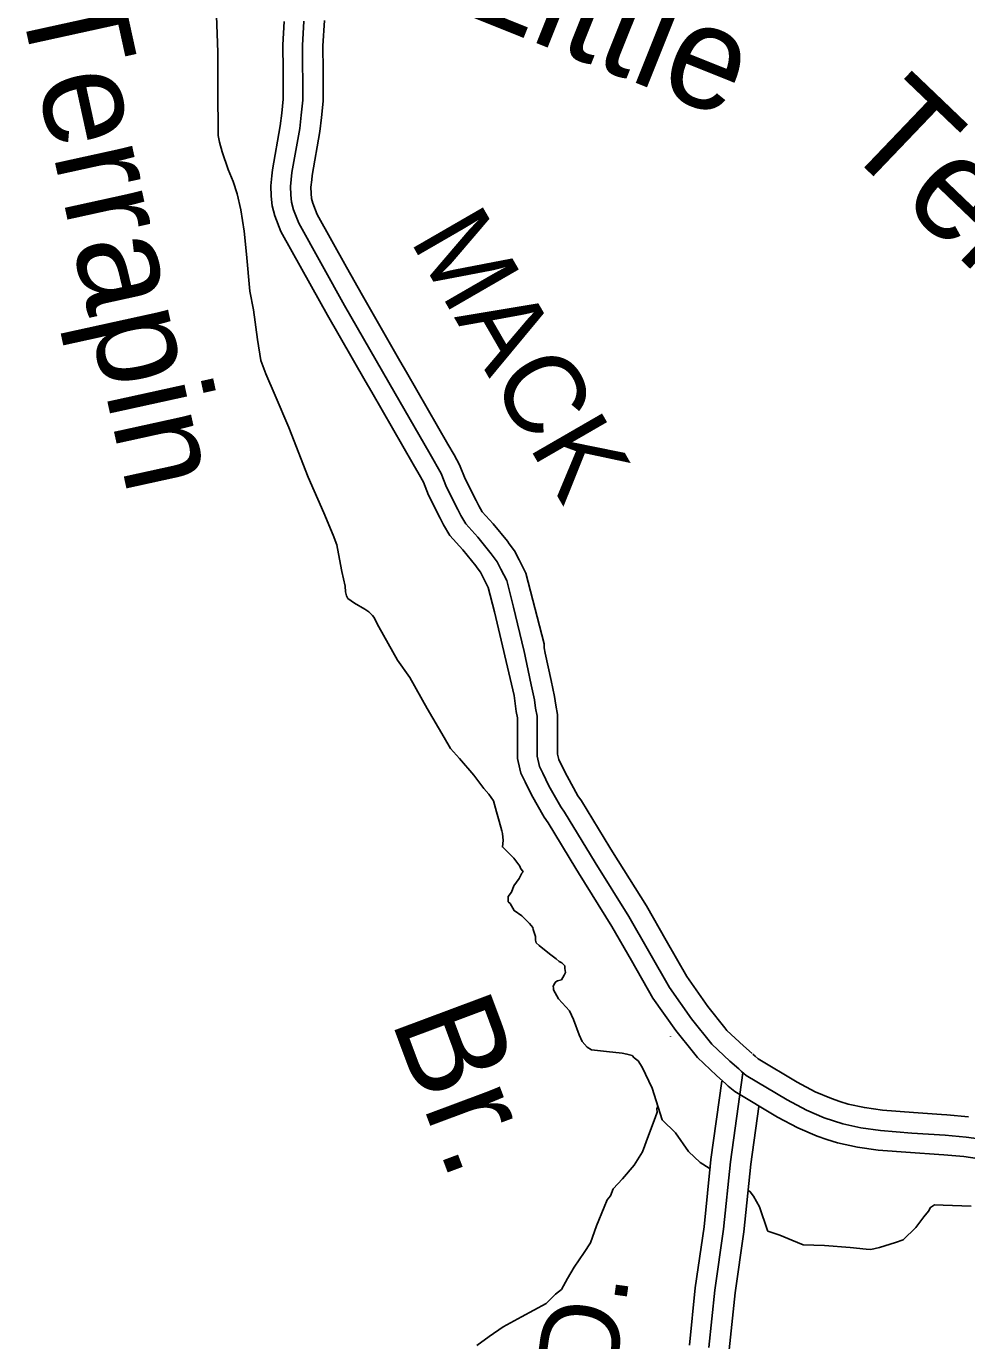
# Model space of a CAD drawing. Extents: x 1551132 to 1791609, y 378168 to 563823.
# Drawn here: x 1626911 to 1631255, y 415751 to 421824 of the extents above; entities that cross this region are included whole.
import ezdxf

# ---------------------------------------------------------------- set-up
doc = ezdxf.new("R2010")
doc.units = 0
for name, color, linetype in [('DESIGN - DRAINAGE - Bridges and Cross Drains Size Text', 7, 'Continuous'), ('DESIGN - ROW - Right-of-Way and Easement Labels', 7, 'Continuous'), ('DESIGN - TRANSPORTATION - Text', 7, 'Continuous'), ('SURVEY - PROPERTY - Owners', 7, 'Continuous')]:
    doc.layers.add(name, color=color, linetype=linetype)

msp = doc.modelspace()

# ---------------------------------------------------------------- linework, layer by layer
at = {"layer": 'DESIGN - TRANSPORTATION - Text'}
for points in [[(1627754.17, 422843.7), (1627796.26, 421703.478)], [(1627796.26, 421703.478), (1627795.635, 421585.233), (1627795.185, 421475.005), (1627797.085, 421380.753), (1627797.702, 421318.61), (1627803.035, 421288.425), (1627816.043, 421244.033), (1627844.201, 421161.231), (1627866.992, 421106.604), (1627885.733, 421050.069), (1627902.074, 420975.542), (1627917.882, 420876.981), (1627927.515, 420770.529), (1627943.723, 420599.799), (1627959.797, 420513.255), (1627978.755, 420376.535), (1627994.605, 420279.974), (1628017.213, 420217.339), (1628061.012, 420118.153), (1628123.727, 419970.441), (1628212.608, 419739.968), (1628284.956, 419576.006), (1628328.663, 419472.811), (1628345.679, 419428.335), (1628358.204, 419361.909), (1628368.946, 419305.549), (1628383.428, 419237.08), (1628384.845, 419210.988), (1628390.437, 419192.829), (1628396.17, 419180.679), (1628427.669, 419157.928), (1628475.068, 419130.819), (1628492.793, 419118.394), (1628510.425, 419101.968), (1628516.242, 419093.827), (1628539.25, 419049.217), (1628625.823, 418894.955), (1628682.063, 418815.536), (1628762.861, 418671.432), (1628841.876, 418537.387), (1628870.75, 418486.636), (1628911.749, 418441.626), (1628978.031, 418363.991), (1629024.671, 418302.823), (1629048.079, 418276.247), (1629069.404, 418245.705), (1629082.278, 418195.312), (1629095.295, 418150.927), (1629108.303, 418106.543), (1629110.036, 418094.476), (1629113.327, 418062.333), (1629110.652, 418032.324), (1629163.518, 417981.039), (1629190.701, 417944.363), (1629194.475, 417934.255), (1629206.117, 417917.963), (1629199.984, 417912.079), (1629187.409, 417886.304), (1629162.668, 417852.778), (1629152.001, 417822.952), (1629137.56, 417803.235), (1629137.027, 417779.192), (1629146.843, 417770.951), (1629164.126, 417738.5), (1629199.575, 417713.657), (1629219.158, 417695.182), (1629234.799, 417678.806), (1629250.391, 417660.414), (1629252.166, 417650.356), (1629263.449, 417618.038), (1629263.09, 417602.004), (1629266.824, 417589.896), (1629280.548, 417577.571), (1629327.68, 417538.436), (1629359.171, 417515.686), (1629372.904, 417503.36), (1629384.762, 417497.077), (1629398.445, 417482.743), (1629398.179, 417470.726), (1629401.77, 417452.609), (1629395.504, 417440.717), (1629383.021, 417418.95), (1629364.896, 417413.341), (1629356.813, 417409.508), (1629350.638, 417401.633), (1629344.33, 417387.741), (1629346.197, 417381.682), (1629345.972, 417371.665), (1629369.071, 417331.064), (1629419.845, 417275.821), (1629438.944, 417235.312), (1629465.369, 417164.568), (1629478.693, 417134.209), (1629502.101, 417107.633), (1629521.826, 417095.166), (1629591.657, 417087.6), (1629663.497, 417079.991), (1629685.397, 417075.491), (1629709.255, 417068.949), (1629719.021, 417058.715), (1629736.704, 417044.29)], [(1629886.984, 417157.602), (1629886.5, 417156.726)], [(1629736.704, 417044.29), (1629756.07, 417015.798), (1629801.911, 416918.57), (1629848.634, 416771.208), (1629909.316, 416711.74), (1629969.415, 416626.213), (1630024.272, 416574.886), (1630065.679, 416547.911), (1630071.387, 416544.711)], [(1629828.452, 416834.868), (1629824.327, 416822.676), (1629825.968, 416806.601), (1629815.394, 416780.775), (1629785.578, 416699.264), (1629757.895, 416623.712), (1629718.529, 416562.452), (1629665.13, 416499.501), (1629622.081, 416452.349), (1629609.373, 416420.565), (1629594.973, 416402.848), (1629580.224, 416369.097), (1629544.283, 416281.703), (1629516.55, 416204.151), (1629487.543, 416158.692), (1629442.044, 416091.557), (1629410.853, 416038.13), (1629383.753, 415988.629), (1629355.279, 415967.212), (1629312.313, 415924.069), (1629198.941, 415862.45), (1629113.909, 415816.232), (1629048.911, 415771.581), (1628991.954, 415728.747)], [(1630247.975, 416443.8), (1630255.275, 416439.466), (1630270.816, 416419.082), (1630297.74, 416370.381), (1630335.314, 416261.303), (1630337.148, 416256.936)], [(1630337.148, 416256.936), (1630391.413, 416238.661), (1630446.903, 416215.377), (1630500.427, 416194.143), (1630598.383, 416191.968), (1630716.155, 416181.335), (1630789.987, 416173.676), (1630811.978, 416173.193), (1630852.186, 416182.318), (1630926.684, 416204.719), (1630960.983, 416217.986), (1631020.248, 416274.796), (1631057.348, 416324.08), (1631077.914, 416349.681), (1631088.313, 416367.49), (1631106.571, 416379.107), (1631146.554, 416378.215), (1631276.451, 416373.323)]]:
    msp.add_lwpolyline(points, dxfattribs=at)
at = {"layer": 'SURVEY - PROPERTY - Owners'}
for points in [[(1628102.22, 421844.982), (1628096.437, 421737.471), (1628097.112, 421618.926), (1628097.87, 421487.148), (1628091.17, 421422.538), (1628084.428, 421363.828), (1628048.204, 421160.681), (1628045.346, 421132.805), (1628040.529, 421085.954), (1628042.146, 421038.711), (1628046.579, 420994.035), (1628059.187, 420948), (1628087.136, 420875.431), (1628228.5, 420621.425), (1628302.489, 420488.496), (1628476.36, 420185.78), (1628506.443, 420133.421), (1628698.28, 419801.504), (1628725.679, 419753.061), (1628745.337, 419718.293), (1628769.47, 419657.042), (1628823.018, 419551.614), (1628837.96, 419520.271), (1628868.009, 419470.62), (1628927.058, 419404.868), (1628987.081, 419330.741), (1628993.698, 419321.9), (1629008.647, 419301.907), (1629022.589, 419274.307), (1629045.171, 419230.397), (1629074.146, 419118.411), (1629163.943, 418732.751), (1629174.21, 418658.924), (1629179.676, 418628.515), (1629179.676, 418508.145), (1629179.676, 418440.926), (1629190.284, 418393.992), (1629194.976, 418373.241), (1629215.308, 418333.307), (1629245.008, 418273.105), (1629302.931, 418169.336), (1629321.481, 418143.585), (1629449.211, 417933.63), (1629461.686, 417913.113), (1629616.549, 417664.773), (1629706.538, 417507.777), (1629805.861, 417334.498), (1629911.208, 417184.727), (1629992.74, 417082.275), (1630010.814, 417059.557), (1630099.312, 416976.364), (1630142.069, 416938.838)], [(1628193.184, 421847.432), (1628187.16, 421735.296), (1628188.601, 421482.714), (1628181.343, 421412.687), (1628174.218, 421350.677), (1628138.094, 421148.072), (1628131.394, 421082.854), (1628132.702, 421044.744), (1628136.085, 421010.61), (1628145.468, 420976.359), (1628169.493, 420913.983), (1628381.446, 420533.148), (1628585.033, 420178.713), (1628777.02, 419846.53), (1628827.41, 419757.436), (1628852.284, 419694.293), (1628904.408, 419591.682), (1628917.899, 419563.381), (1628941.199, 419524.88), (1628996.089, 419463.753), (1629058.688, 419386.46), (1629086.029, 419349.892), (1629103.403, 419315.499), (1629130.453, 419262.898), (1629162.235, 419140.062), (1629208.634, 418940.79), (1629208.667, 418942.79), (1629243.758, 418781.802), (1629258.491, 418711.384), (1629263.799, 418673.208), (1629270.382, 418636.607), (1629270.382, 418508.145), (1629270.382, 418451.052), (1629280.949, 418404.301), (1629296.398, 418373.958), (1629325.331, 418315.307), (1629379.58, 418218.121), (1629397.137, 418193.753), (1629538.917, 417960.689), (1629694.405, 417711.349), (1629882.467, 417383.249), (1629983.857, 417239.112), (1630077.713, 417121.167), (1630160.311, 417043.515), (1630201.901, 417007.014)], [(1628287.749, 421849.974), (1628281.466, 421733.029), (1628282.107, 421619.984), (1628282.915, 421478.106), (1628275.074, 421402.445), (1628267.557, 421337.002), (1628231.533, 421134.963), (1628229.375, 421113.904), (1628225.85, 421079.637), (1628226.833, 421051.02), (1628229.133, 421027.844), (1628235.158, 421005.835), (1628255.099, 420954.05), (1628390.146, 420711.402), (1628463.527, 420579.566), (1628636.773, 420277.933), (1628666.731, 420225.79), (1628858.876, 419893.339), (1628886.7, 419844.147), (1628912.725, 419798.129), (1628938.374, 419733.01), (1628989.006, 419633.333), (1629000.998, 419608.19), (1629017.272, 419581.29), (1629067.846, 419524.972), (1629133.119, 419444.378), (1629141.869, 419432.669), (1629166.469, 419399.768), (1629187.41, 419358.326), (1629219.109, 419296.682), (1629303.44, 418970.757), (1629303.123, 418952.173), (1629308.457, 418927.714), (1629335.973, 418801.503), (1629351.439, 418727.551), (1629356.93, 418688.05), (1629364.672, 418645.024), (1629364.672, 418508.145), (1629364.672, 418461.577), (1629370.322, 418436.585), (1629380.696, 418416.209), (1629408.829, 418359.174), (1629459.261, 418268.83), (1629475.786, 418245.897), (1629607.257, 418029.783), (1629619.199, 418010.14), (1629775.337, 417759.759), (1629867.043, 417599.78), (1629962.099, 417433.934), (1630059.371, 417295.647), (1630137.495, 417197.478), (1630147.253, 417185.211), (1630223.718, 417113.326), (1630264.092, 417077.891)], [(1630267.241, 417074.991), (1630277.225, 417065.399), (1630291.491, 417053.566), (1630471.445, 416946.121), (1630555.46, 416901.895), (1630630.316, 416869.794), (1630668.374, 416856.902), (1630706.923, 416843.844), (1630782.396, 416828.552), (1630866.769, 416816.31), (1631009.032, 416804.918), (1631138.246, 416796.726), (1631163.837, 416795.101), (1631263.376, 416785.651)], [(1630064.437, 415720.305), (1630091.195, 415984.412), (1630132.286, 416266.295), (1630163.91, 416578.42), (1630220.876, 416989.631)], [(1630201.901, 417007.014), (1630214.368, 416995.031), (1630236.892, 416976.339), (1630425.288, 416863.861), (1630514.861, 416816.71), (1630596.559, 416781.675), (1630682.34, 416752.616), (1630766.255, 416735.616), (1630856.227, 416722.557), (1631002.291, 416710.865), (1631156.387, 416701.09), (1631252.41, 416691.973), (1631346.391, 416678.873)], [(1629974.356, 415731.072), (1630001.147, 415995.529), (1630042.238, 416277.412), (1630073.837, 416589.22), (1630123.811, 416949.963)], [(1630139.044, 416941.621), (1630153.894, 416927.337), (1630184.368, 416902.053), (1630380.88, 416784.725), (1630475.803, 416734.757), (1630564.084, 416696.906), (1630609.025, 416681.673), (1630658.69, 416664.856), (1630750.722, 416646.205), (1630846.086, 416632.372), (1630995.799, 416620.388), (1631126.521, 416612.096), (1631149.221, 416610.655), (1631241.86, 416601.854), (1631334.916, 416588.887)], [(1630158.077, 415709.114), (1630184.793, 415972.854), (1630225.884, 416254.736), (1630257.541, 416567.195), (1630294.399, 416833.243)]]:
    msp.add_lwpolyline(points, dxfattribs=at)

# ---------------------------------------------------------------- texts
at = {"layer": 'DESIGN - DRAINAGE - Bridges and Cross Drains Size Text'}
for s, height, rotation, p in [('Little', 474.9919, 338.1814278, (1628900.043, 421893.131)), ('Terrapin', 475.0113, 282.3673111, (1626875.659, 421958.823)), ('Terrapin', 474.9999, 316.2678417, (1630662.985, 421285.094)), ('Br.', 475.0094, 290.481825, (1628593.692, 417234.787))]:
    msp.add_text(s, height=height, rotation=rotation, dxfattribs=at).set_placement(p)
at = {"layer": 'DESIGN - ROW - Right-of-Way and Easement Labels'}
for s, height, rotation, p in [('MACK', 370.0049, 300.0264972, (1628679.747, 420836.772)), ('RD.', 370.0094, 82.1563417, (1629581.656, 415203.258))]:
    msp.add_text(s, height=height, rotation=rotation, dxfattribs=at).set_placement(p)

doc.saveas('drawing.dxf')
